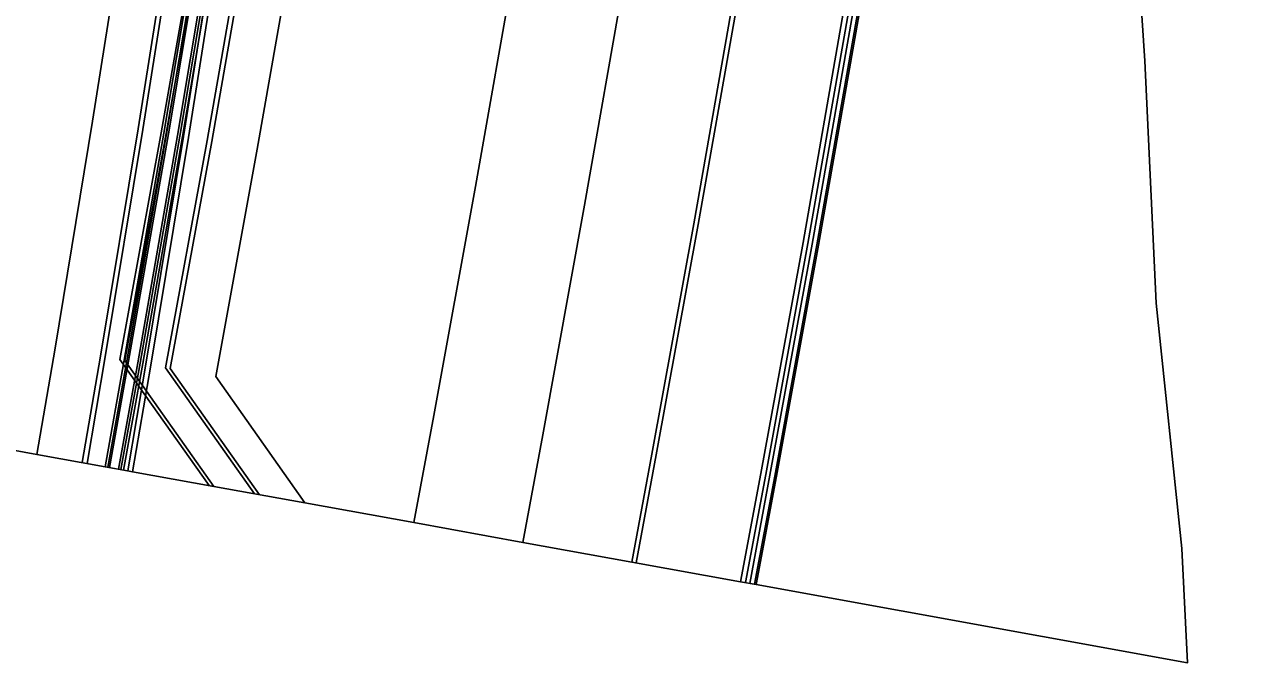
# Model space of a CAD drawing. Extents: x 1797478 to 1804836, y 246529 to 250952.
# Drawn here: x 1797578.2 to 1797709.7, y 246529.3 to 246598.5 of the extents above; entities that cross this region are included whole.
import ezdxf

# ---------------------------------------------------------------- set-up
doc = ezdxf.new("R2010")
doc.units = 0
for name, color, linetype in [('1', 7, 'Continuous'), ('60', 7, 'Continuous'), ('DRAINAGE', 7, 'Continuous'), ('EDPV-LINE', 7, 'Continuous'), ('LIMT-CSLINE', 7, 'Continuous'), ('SHDR-UPAV', 7, 'Continuous')]:
    doc.layers.add(name, color=color, linetype=linetype)

msp = doc.modelspace()

# ---------------------------------------------------------------- linework, layer by layer
for points in [[(1797620.38, 246544.5), (1797620.38, 246544.5), (1797622.56, 246556.13), (1797627.08, 246580.94), (1797631.43, 246605.78), (1797635.62, 246630.65), (1797639.65, 246655.55), (1797643.52, 246680.47), (1797647.22, 246705.43), (1797650.75, 246730.4), (1797654.13, 246755.4), (1797657.34, 246780.43), (1797660.38, 246805.47), (1797661.55, 246815.47), (1797661.55, 246815.48), (1797662.63, 246824.95), (1797663.26, 246830.54), (1797664.78, 246844.4), (1797665.93, 246855.58)], [(1797620.38, 246544.5), (1797620.38, 246544.5), (1797622.56, 246556.13), (1797627.08, 246580.94), (1797631.43, 246605.78), (1797635.62, 246630.65), (1797639.65, 246655.55), (1797643.52, 246680.47), (1797647.22, 246705.43), (1797650.75, 246730.4), (1797654.13, 246755.4), (1797657.34, 246780.43), (1797660.38, 246805.47), (1797661.55, 246815.47), (1797661.55, 246815.48), (1797662.63, 246824.95), (1797663.26, 246830.54), (1797664.78, 246844.4), (1797665.93, 246855.58)], [(1797620.38, 246544.5), (1797620.38, 246544.5), (1797622.56, 246556.13), (1797627.08, 246580.94), (1797631.43, 246605.78), (1797635.62, 246630.65), (1797639.65, 246655.55), (1797643.52, 246680.47), (1797647.22, 246705.43), (1797650.75, 246730.4), (1797654.13, 246755.4), (1797657.34, 246780.43), (1797660.38, 246805.47), (1797661.55, 246815.47), (1797661.55, 246815.48), (1797662.63, 246824.95), (1797663.26, 246830.54), (1797664.78, 246844.4), (1797665.93, 246855.58)], [(1797620.38, 246544.5), (1797620.38, 246544.5), (1797622.56, 246556.13), (1797627.08, 246580.94), (1797631.43, 246605.78), (1797635.62, 246630.65), (1797639.65, 246655.55), (1797643.52, 246680.47), (1797647.22, 246705.43), (1797650.75, 246730.4), (1797654.13, 246755.4), (1797657.34, 246780.43), (1797660.38, 246805.47), (1797661.55, 246815.47), (1797661.55, 246815.48), (1797662.63, 246824.95), (1797663.26, 246830.54), (1797664.78, 246844.4), (1797665.93, 246855.58)], [(1797632.19, 246542.36), (1797632.19, 246542.36), (1797634.37, 246554.02), (1797638.9, 246578.91), (1797643.27, 246603.83), (1797647.48, 246628.78), (1797651.52, 246653.76), (1797655.39, 246678.76), (1797659.11, 246703.79), (1797662.65, 246728.85), (1797666.04, 246753.93), (1797669.25, 246779.03), (1797672.31, 246804.15), (1797673.48, 246814.18), (1797673.48, 246814.19), (1797674.57, 246823.69), (1797675.19, 246829.3), (1797676.72, 246843.2), (1797677.87, 246854.4)], [(1797632.19, 246542.36), (1797632.19, 246542.36), (1797634.37, 246554.02), (1797638.9, 246578.91), (1797643.27, 246603.83), (1797647.48, 246628.78), (1797651.52, 246653.76), (1797655.39, 246678.76), (1797659.11, 246703.79), (1797662.65, 246728.85), (1797666.04, 246753.93), (1797669.25, 246779.03), (1797672.31, 246804.15), (1797673.48, 246814.18), (1797673.48, 246814.19), (1797674.57, 246823.69), (1797675.19, 246829.3), (1797676.72, 246843.2), (1797677.87, 246854.4)], [(1797644, 246540.22), (1797644, 246540.22), (1797646.19, 246551.92), (1797650.73, 246576.89), (1797655.11, 246601.88), (1797659.33, 246626.91), (1797663.38, 246651.97), (1797667.27, 246677.05), (1797670.99, 246702.16), (1797674.55, 246727.29), (1797677.95, 246752.45), (1797681.17, 246777.63), (1797684.23, 246802.83), (1797685.41, 246812.89), (1797685.41, 246812.9), (1797686.5, 246822.43), (1797687.13, 246828.05), (1797688.66, 246842), (1797689.82, 246853.22)], [(1797644, 246540.22), (1797644, 246540.22), (1797646.19, 246551.92), (1797650.73, 246576.89), (1797655.11, 246601.88), (1797659.33, 246626.91), (1797663.38, 246651.97), (1797667.27, 246677.05), (1797670.99, 246702.16), (1797674.55, 246727.29), (1797677.95, 246752.45), (1797681.17, 246777.63), (1797684.23, 246802.83), (1797685.41, 246812.89), (1797685.41, 246812.9), (1797686.5, 246822.43), (1797687.13, 246828.05), (1797688.66, 246842), (1797689.82, 246853.22)], [(1797644, 246540.22), (1797644, 246540.22), (1797646.19, 246551.92), (1797650.73, 246576.89), (1797655.11, 246601.88), (1797659.33, 246626.91), (1797663.38, 246651.97), (1797667.27, 246677.05), (1797670.99, 246702.16), (1797674.55, 246727.29), (1797677.95, 246752.45), (1797681.17, 246777.63), (1797684.23, 246802.83), (1797685.41, 246812.89), (1797685.41, 246812.9), (1797686.5, 246822.43), (1797687.13, 246828.05), (1797688.66, 246842), (1797689.82, 246853.22)], [(1797644, 246540.22), (1797644, 246540.22), (1797646.19, 246551.92), (1797650.73, 246576.89), (1797655.11, 246601.88), (1797659.33, 246626.91), (1797663.38, 246651.97), (1797667.27, 246677.05), (1797670.99, 246702.16), (1797674.55, 246727.29), (1797677.95, 246752.45), (1797681.17, 246777.63), (1797684.23, 246802.83), (1797685.41, 246812.89), (1797685.41, 246812.9), (1797686.5, 246822.43), (1797687.13, 246828.05), (1797688.66, 246842), (1797689.82, 246853.22)], [(1797644.47, 246540.13), (1797644.47, 246540.13), (1797646.66, 246551.84), (1797651.21, 246576.81), (1797655.59, 246601.81), (1797659.81, 246626.84), (1797663.86, 246651.89), (1797667.75, 246676.98), (1797671.48, 246702.09), (1797675.03, 246727.23), (1797678.43, 246752.39), (1797681.65, 246777.57), (1797684.72, 246802.78), (1797685.89, 246812.84), (1797685.89, 246812.84), (1797686.98, 246822.38), (1797687.61, 246828), (1797689.15, 246841.95), (1797690.3, 246853.17)], [(1797656.33, 246537.98), (1797656.33, 246537.99), (1797658.53, 246549.72), (1797663.09, 246574.77), (1797667.49, 246599.85), (1797671.72, 246624.96), (1797675.78, 246650.09), (1797679.68, 246675.26), (1797683.42, 246700.45), (1797686.98, 246725.66), (1797690.39, 246750.9), (1797693.62, 246776.16), (1797696.7, 246801.45), (1797697.87, 246811.54), (1797697.88, 246811.55), (1797698.97, 246821.11), (1797699.6, 246826.75), (1797701.13, 246840.75), (1797702.29, 246851.98)], [(1797656.79, 246537.9), (1797656.79, 246537.9), (1797658.98, 246549.64), (1797663.55, 246574.69), (1797667.94, 246599.77), (1797672.17, 246624.89), (1797676.24, 246650.02), (1797680.14, 246675.19), (1797683.87, 246700.38), (1797687.44, 246725.6), (1797690.85, 246750.85), (1797694.08, 246776.11), (1797697.16, 246801.4), (1797698.33, 246811.49), (1797698.33, 246811.5), (1797699.43, 246821.07), (1797700.06, 246826.71), (1797701.59, 246840.7), (1797702.75, 246851.94)], [(1797657.3, 246537.81), (1797657.3, 246537.81), (1797659.5, 246549.55), (1797664.06, 246574.61), (1797668.45, 246599.69), (1797672.69, 246624.8), (1797676.75, 246649.95), (1797680.65, 246675.12), (1797684.39, 246700.31), (1797687.96, 246725.54), (1797691.36, 246750.78), (1797694.6, 246776.05), (1797697.67, 246801.34), (1797698.85, 246811.44), (1797698.85, 246811.44), (1797699.95, 246821.01), (1797700.58, 246826.65), (1797702.11, 246840.65), (1797703.27, 246851.88)], [(1797579.54, 246551.9), (1797579.55, 246551.9), (1797581.51, 246563.43), (1797585.58, 246588.04), (1797589.49, 246612.68), (1797593.23, 246637.34), (1797596.81, 246662.02), (1797600.23, 246686.72), (1797603.49, 246711.44), (1797606.58, 246736.18), (1797609.51, 246760.94), (1797612.28, 246785.72), (1797614.89, 246810.51), (1797615.88, 246820.41), (1797615.88, 246820.42), (1797616.8, 246829.8), (1797617.33, 246835.32), (1797618.61, 246849.04)], [(1797579.54, 246551.9), (1797579.55, 246551.9), (1797581.51, 246563.43), (1797585.58, 246588.04), (1797589.49, 246612.68), (1797593.23, 246637.34), (1797596.81, 246662.02), (1797600.23, 246686.72), (1797603.49, 246711.44), (1797606.58, 246736.18), (1797609.51, 246760.94), (1797612.28, 246785.72), (1797614.89, 246810.51), (1797615.88, 246820.41), (1797615.88, 246820.42), (1797616.8, 246829.8), (1797617.33, 246835.32), (1797618.61, 246849.04)], [(1797579.54, 246551.9), (1797579.55, 246551.9), (1797581.51, 246563.43), (1797585.58, 246588.04), (1797589.49, 246612.68), (1797593.23, 246637.34), (1797596.81, 246662.02), (1797600.23, 246686.72), (1797603.49, 246711.44), (1797606.58, 246736.18), (1797609.51, 246760.94), (1797612.28, 246785.72), (1797614.89, 246810.51), (1797615.88, 246820.41), (1797615.88, 246820.42), (1797616.8, 246829.8), (1797617.33, 246835.32), (1797618.61, 246849.04)], [(1797579.54, 246551.9), (1797579.55, 246551.9), (1797581.51, 246563.43), (1797585.58, 246588.04), (1797589.49, 246612.68), (1797593.23, 246637.34), (1797596.81, 246662.02), (1797600.23, 246686.72), (1797603.49, 246711.44), (1797606.58, 246736.18), (1797609.51, 246760.94), (1797612.28, 246785.72), (1797614.89, 246810.51), (1797615.88, 246820.41), (1797615.88, 246820.42), (1797616.8, 246829.8), (1797617.33, 246835.32), (1797618.61, 246849.04)], [(1797584.46, 246551), (1797584.47, 246551.01), (1797586.43, 246562.56), (1797590.51, 246587.2), (1797594.42, 246611.87), (1797598.17, 246636.56), (1797601.76, 246661.27), (1797605.18, 246686), (1797608.44, 246710.76), (1797611.54, 246735.53), (1797614.48, 246760.33), (1797617.25, 246785.14), (1797619.85, 246809.96), (1797620.85, 246819.88), (1797620.85, 246819.88), (1797621.77, 246829.27), (1797622.3, 246834.81), (1797623.58, 246848.54)], [(1797584.98, 246550.91), (1797584.98, 246550.91), (1797586.95, 246562.47), (1797591.02, 246587.11), (1797594.93, 246611.78), (1797598.68, 246636.48), (1797602.27, 246661.19), (1797605.7, 246685.93), (1797608.96, 246710.69), (1797612.06, 246735.47), (1797614.99, 246760.26), (1797617.76, 246785.08), (1797620.37, 246809.91), (1797621.37, 246819.82), (1797621.37, 246819.82), (1797622.29, 246829.22), (1797622.82, 246834.75), (1797624.1, 246848.49)], [(1797586.93, 246550.56), (1797586.93, 246550.56), (1797589, 246562.1), (1797593.3, 246586.72), (1797597.43, 246611.37), (1797601.41, 246636.05), (1797605.22, 246660.75), (1797608.87, 246685.47), (1797612.36, 246710.22), (1797615.68, 246734.99), (1797618.84, 246759.78), (1797621.84, 246784.6), (1797624.68, 246809.43), (1797625.76, 246819.34), (1797625.76, 246819.35), (1797626.77, 246828.74), (1797627.35, 246834.28), (1797628.75, 246848.02)], [(1797587.22, 246550.51), (1797587.22, 246550.51), (1797589.29, 246562.05), (1797593.59, 246586.67), (1797597.73, 246611.32), (1797601.71, 246636), (1797605.52, 246660.7), (1797609.17, 246685.43), (1797612.66, 246710.18), (1797615.98, 246734.95), (1797619.14, 246759.75), (1797622.14, 246784.56), (1797624.97, 246809.4), (1797626.06, 246819.31), (1797626.06, 246819.32), (1797627.06, 246828.71), (1797627.65, 246834.25), (1797629.05, 246847.99)], [(1797587.42, 246550.47), (1797587.42, 246550.47), (1797589.49, 246562.01), (1797593.79, 246586.64), (1797597.93, 246611.29), (1797601.9, 246635.97), (1797605.72, 246660.67), (1797609.37, 246685.4), (1797612.85, 246710.15), (1797616.18, 246734.93), (1797619.34, 246759.72), (1797622.34, 246784.54), (1797625.17, 246809.37), (1797626.26, 246819.29), (1797626.26, 246819.29), (1797627.26, 246828.69), (1797627.84, 246834.23), (1797629.25, 246847.97)], [(1797588.4, 246550.29), (1797588.4, 246550.29), (1797590.47, 246561.84), (1797594.78, 246586.47), (1797598.91, 246611.13), (1797602.89, 246635.81), (1797606.7, 246660.52), (1797610.36, 246685.26), (1797613.84, 246710.02), (1797617.17, 246734.8), (1797620.33, 246759.6), (1797623.33, 246784.42), (1797626.17, 246809.26), (1797627.25, 246819.18), (1797627.25, 246819.19), (1797628.26, 246828.58), (1797628.84, 246834.12), (1797630.25, 246847.87)], [(1797598.2, 246548.52), (1797598.2, 246548.52), (1797588.55, 246562.18), (1797593.03, 246586.77), (1797597.35, 246611.38), (1797601.5, 246636.03), (1797605.5, 246660.7), (1797609.33, 246685.41), (1797613, 246710.13), (1797616.5, 246734.88), (1797619.85, 246759.66), (1797623.03, 246784.46), (1797626.05, 246809.28), (1797627.21, 246819.19), (1797627.21, 246819.19), (1797628.28, 246828.58), (1797628.9, 246834.12), (1797630.41, 246847.85)], [(1797588.64, 246550.25), (1797588.65, 246550.25), (1797590.74, 246561.79), (1797595.04, 246586.42), (1797599.18, 246611.08), (1797603.16, 246635.77), (1797606.97, 246660.48), (1797610.62, 246685.22), (1797614.11, 246709.98), (1797617.44, 246734.76), (1797620.6, 246759.57), (1797623.6, 246784.39), (1797626.44, 246809.23), (1797627.52, 246819.15), (1797627.52, 246819.16), (1797628.53, 246828.56), (1797629.1, 246834.1), (1797630.5, 246847.84)], [(1797588.94, 246550.19), (1797588.94, 246550.2), (1797591.04, 246561.74), (1797595.34, 246586.37), (1797599.48, 246611.03), (1797603.46, 246635.72), (1797607.27, 246660.44), (1797610.92, 246685.18), (1797614.41, 246709.94), (1797617.74, 246734.72), (1797620.9, 246759.53), (1797623.9, 246784.36), (1797626.74, 246809.2), (1797627.82, 246819.12), (1797627.82, 246819.13), (1797628.83, 246828.52), (1797629.4, 246834.07), (1797630.8, 246847.81)], [(1797589.92, 246550.02), (1797589.92, 246550.02), (1797591.89, 246561.59), (1797595.97, 246586.26), (1797599.89, 246610.97), (1797603.64, 246635.69), (1797607.24, 246660.44), (1797610.67, 246685.21), (1797613.93, 246710), (1797617.04, 246734.82), (1797619.97, 246759.64), (1797622.75, 246784.49), (1797625.36, 246809.35), (1797626.36, 246819.28), (1797626.36, 246819.28), (1797627.28, 246828.69), (1797627.81, 246834.23), (1797629.09, 246847.99)], [(1797603.14, 246547.62), (1797603.14, 246547.62), (1797593.49, 246561.3), (1797597.98, 246585.92), (1797602.3, 246610.57), (1797606.46, 246635.25), (1797610.46, 246659.96), (1797614.3, 246684.69), (1797617.97, 246709.45), (1797621.48, 246734.23), (1797624.83, 246759.04), (1797628.02, 246783.87), (1797631.04, 246808.72), (1797632.2, 246818.65), (1797632.2, 246818.65), (1797633.27, 246828.05), (1797633.9, 246833.6), (1797635.41, 246847.35)], [(1797603.65, 246547.53), (1797603.65, 246547.53), (1797594, 246561.21), (1797598.49, 246585.83), (1797602.81, 246610.49), (1797606.98, 246635.17), (1797610.98, 246659.88), (1797614.81, 246684.61), (1797618.49, 246709.38), (1797622, 246734.17), (1797625.35, 246758.98), (1797628.53, 246783.81), (1797631.56, 246808.67), (1797632.72, 246818.59), (1797632.72, 246818.6), (1797633.79, 246828), (1797634.41, 246833.54), (1797635.92, 246847.3)], [(1797608.57, 246546.64), (1797608.57, 246546.64), (1797598.93, 246560.33), (1797603.42, 246584.99), (1797607.75, 246609.67), (1797611.92, 246634.39), (1797615.92, 246659.13), (1797619.76, 246683.9), (1797623.44, 246708.7), (1797626.96, 246733.52), (1797630.31, 246758.36), (1797633.5, 246783.23), (1797636.52, 246808.12), (1797637.69, 246818.05), (1797637.69, 246818.06), (1797638.76, 246827.47), (1797639.39, 246833.03), (1797640.9, 246846.8)], [(1797608.57, 246546.64), (1797608.57, 246546.64), (1797598.93, 246560.33), (1797603.42, 246584.99), (1797607.75, 246609.67), (1797611.92, 246634.39), (1797615.92, 246659.13), (1797619.76, 246683.9), (1797623.44, 246708.7), (1797626.96, 246733.52), (1797630.31, 246758.36), (1797633.5, 246783.23), (1797636.52, 246808.12), (1797637.69, 246818.05), (1797637.69, 246818.06), (1797638.76, 246827.47), (1797639.39, 246833.03), (1797640.9, 246846.8)], [(1797608.57, 246546.64), (1797608.57, 246546.64), (1797598.93, 246560.33), (1797603.42, 246584.99), (1797607.75, 246609.67), (1797611.92, 246634.39), (1797615.92, 246659.13), (1797619.76, 246683.9), (1797623.44, 246708.7), (1797626.96, 246733.52), (1797630.31, 246758.36), (1797633.5, 246783.23), (1797636.52, 246808.12), (1797637.69, 246818.05), (1797637.69, 246818.06), (1797638.76, 246827.47), (1797639.39, 246833.03), (1797640.9, 246846.8)], [(1797608.57, 246546.64), (1797608.57, 246546.64), (1797598.93, 246560.33), (1797603.42, 246584.99), (1797607.75, 246609.67), (1797611.92, 246634.39), (1797615.92, 246659.13), (1797619.76, 246683.9), (1797623.44, 246708.7), (1797626.96, 246733.52), (1797630.31, 246758.36), (1797633.5, 246783.23), (1797636.52, 246808.12), (1797637.69, 246818.05), (1797637.69, 246818.06), (1797638.76, 246827.47), (1797639.39, 246833.03), (1797640.9, 246846.8)], [(1797608.57, 246546.64), (1797608.57, 246546.64), (1797598.93, 246560.33), (1797603.42, 246584.99), (1797607.75, 246609.67), (1797611.92, 246634.39), (1797615.92, 246659.13), (1797619.76, 246683.9), (1797623.44, 246708.7), (1797626.96, 246733.52), (1797630.31, 246758.36), (1797633.5, 246783.23), (1797636.52, 246808.12), (1797637.69, 246818.05), (1797637.69, 246818.06), (1797638.76, 246827.47), (1797639.39, 246833.03), (1797640.9, 246846.8)]]:
    msp.add_lwpolyline(points)
at = {"layer": '1'}
msp.add_lwpolyline([(1797620.38, 246544.5), (1797620.38, 246544.5), (1797622.56, 246556.13), (1797627.08, 246580.94), (1797631.43, 246605.78), (1797635.62, 246630.65), (1797639.65, 246655.55), (1797643.52, 246680.47), (1797647.22, 246705.43), (1797650.75, 246730.4), (1797654.13, 246755.4), (1797657.34, 246780.43), (1797660.38, 246805.47), (1797661.55, 246815.47), (1797661.55, 246815.48), (1797662.63, 246824.95), (1797663.26, 246830.54), (1797664.78, 246844.4), (1797665.93, 246855.58)], dxfattribs=at)
at = {"layer": '60'}
msp.add_lwpolyline([(1797704.22, 246529.31), (1797704.22, 246529.31), (1797703.59, 246541.7), (1797700.83, 246568.31), (1797699.6, 246594.57), (1797697.88, 246620.83), (1797696.82, 246646.92)], dxfattribs=at)
at = {"layer": 'DRAINAGE'}
for points in [[(1797586.93, 246550.56), (1797586.93, 246550.56), (1797589, 246562.1), (1797593.3, 246586.72), (1797597.43, 246611.37), (1797601.41, 246636.05), (1797605.22, 246660.75), (1797608.87, 246685.47), (1797612.36, 246710.22), (1797615.68, 246734.99), (1797618.84, 246759.78), (1797621.84, 246784.6), (1797624.68, 246809.43), (1797625.76, 246819.34), (1797625.76, 246819.35), (1797626.77, 246828.74), (1797627.35, 246834.28), (1797628.75, 246848.02)], [(1797588.94, 246550.19), (1797588.94, 246550.2), (1797591.04, 246561.74), (1797595.34, 246586.37), (1797599.48, 246611.03), (1797603.46, 246635.72), (1797607.27, 246660.44), (1797610.92, 246685.18), (1797614.41, 246709.94), (1797617.74, 246734.72), (1797620.9, 246759.53), (1797623.9, 246784.36), (1797626.74, 246809.2), (1797627.82, 246819.12), (1797627.82, 246819.13), (1797628.83, 246828.52), (1797629.4, 246834.07), (1797630.8, 246847.81)]]:
    msp.add_lwpolyline(points, dxfattribs=at)
at = {"layer": 'EDPV-LINE'}
for points in [[(1797644, 246540.22), (1797644, 246540.22), (1797646.19, 246551.92), (1797650.73, 246576.89), (1797655.11, 246601.88), (1797659.33, 246626.91), (1797663.38, 246651.97), (1797667.27, 246677.05), (1797670.99, 246702.16), (1797674.55, 246727.29), (1797677.95, 246752.45), (1797681.17, 246777.63), (1797684.23, 246802.83), (1797685.41, 246812.89), (1797685.41, 246812.9), (1797686.5, 246822.43), (1797687.13, 246828.05), (1797688.66, 246842), (1797689.82, 246853.22)], [(1797644, 246540.22), (1797644, 246540.22), (1797646.19, 246551.92), (1797650.73, 246576.89), (1797655.11, 246601.88), (1797659.33, 246626.91), (1797663.38, 246651.97), (1797667.27, 246677.05), (1797670.99, 246702.16), (1797674.55, 246727.29), (1797677.95, 246752.45), (1797681.17, 246777.63), (1797684.23, 246802.83), (1797685.41, 246812.89), (1797685.41, 246812.9), (1797686.5, 246822.43), (1797687.13, 246828.05), (1797688.66, 246842), (1797689.82, 246853.22)], [(1797579.54, 246551.9), (1797579.55, 246551.9), (1797581.51, 246563.43), (1797585.58, 246588.04), (1797589.49, 246612.68), (1797593.23, 246637.34), (1797596.81, 246662.02), (1797600.23, 246686.72), (1797603.49, 246711.44), (1797606.58, 246736.18), (1797609.51, 246760.94), (1797612.28, 246785.72), (1797614.89, 246810.51), (1797615.88, 246820.41), (1797615.88, 246820.42), (1797616.8, 246829.8), (1797617.33, 246835.32), (1797618.61, 246849.04)], [(1797579.54, 246551.9), (1797579.55, 246551.9), (1797581.51, 246563.43), (1797585.58, 246588.04), (1797589.49, 246612.68), (1797593.23, 246637.34), (1797596.81, 246662.02), (1797600.23, 246686.72), (1797603.49, 246711.44), (1797606.58, 246736.18), (1797609.51, 246760.94), (1797612.28, 246785.72), (1797614.89, 246810.51), (1797615.88, 246820.41), (1797615.88, 246820.42), (1797616.8, 246829.8), (1797617.33, 246835.32), (1797618.61, 246849.04)], [(1797586.93, 246550.56), (1797586.93, 246550.56), (1797589, 246562.1), (1797593.3, 246586.72), (1797597.43, 246611.37), (1797601.41, 246636.05), (1797605.22, 246660.75), (1797608.87, 246685.47), (1797612.36, 246710.22), (1797615.68, 246734.99), (1797618.84, 246759.78), (1797621.84, 246784.6), (1797624.68, 246809.43), (1797625.76, 246819.34), (1797625.76, 246819.35), (1797626.77, 246828.74), (1797627.35, 246834.28), (1797628.75, 246848.02)], [(1797588.94, 246550.19), (1797588.94, 246550.2), (1797591.04, 246561.74), (1797595.34, 246586.37), (1797599.48, 246611.03), (1797603.46, 246635.72), (1797607.27, 246660.44), (1797610.92, 246685.18), (1797614.41, 246709.94), (1797617.74, 246734.72), (1797620.9, 246759.53), (1797623.9, 246784.36), (1797626.74, 246809.2), (1797627.82, 246819.12), (1797627.82, 246819.13), (1797628.83, 246828.52), (1797629.4, 246834.07), (1797630.8, 246847.81)], [(1797608.57, 246546.64), (1797608.57, 246546.64), (1797598.93, 246560.33), (1797603.42, 246584.99), (1797607.75, 246609.67), (1797611.92, 246634.39), (1797615.92, 246659.13), (1797619.76, 246683.9), (1797623.44, 246708.7), (1797626.96, 246733.52), (1797630.31, 246758.36), (1797633.5, 246783.23), (1797636.52, 246808.12), (1797637.69, 246818.05), (1797637.69, 246818.06), (1797638.76, 246827.47), (1797639.39, 246833.03), (1797640.9, 246846.8)]]:
    msp.add_lwpolyline(points, dxfattribs=at)
at = {"layer": 'LIMT-CSLINE'}
msp.add_lwpolyline([(1797709.66, 246670.93), (1797696.82, 246646.92), (1797697.88, 246620.83), (1797699.6, 246594.57), (1797700.83, 246568.31), (1797703.59, 246541.7), (1797704.22, 246529.31), (1797704.22, 246529.31), (1797657.48, 246537.78), (1797655.8, 246538.08), (1797644, 246540.22), (1797632.19, 246542.36), (1797620.38, 246544.5), (1797608.57, 246546.64), (1797598.73, 246548.42), (1797589.92, 246550.02), (1797589.38, 246550.11), (1797586.93, 246550.56), (1797579.54, 246551.9), (1797567.74, 246554.04)], dxfattribs=at)
at = {"layer": 'SHDR-UPAV'}
for points in [[(1797655.8, 246538.08), (1797655.8, 246538.08), (1797658, 246549.82), (1797662.56, 246574.86), (1797666.95, 246599.94), (1797671.18, 246625.04), (1797675.25, 246650.17), (1797679.15, 246675.33), (1797682.88, 246700.52), (1797686.45, 246725.73), (1797689.85, 246750.97), (1797693.09, 246776.23), (1797696.16, 246801.51), (1797697.34, 246811.6), (1797697.34, 246811.61), (1797698.43, 246821.17), (1797699.07, 246826.81), (1797700.6, 246840.8), (1797701.76, 246852.03)], [(1797655.8, 246538.08), (1797655.8, 246538.08), (1797658, 246549.82), (1797662.56, 246574.86), (1797666.95, 246599.94), (1797671.18, 246625.04), (1797675.25, 246650.17), (1797679.15, 246675.33), (1797682.88, 246700.52), (1797686.45, 246725.73), (1797689.85, 246750.97), (1797693.09, 246776.23), (1797696.16, 246801.51), (1797697.34, 246811.6), (1797697.34, 246811.61), (1797698.43, 246821.17), (1797699.07, 246826.81), (1797700.6, 246840.8), (1797701.76, 246852.03)], [(1797657.48, 246537.78), (1797657.48, 246537.78), (1797659.67, 246549.52), (1797664.24, 246574.58), (1797668.63, 246599.66), (1797672.86, 246624.78), (1797676.93, 246649.92), (1797680.83, 246675.09), (1797684.57, 246700.29), (1797688.14, 246725.51), (1797691.54, 246750.76), (1797694.78, 246776.03), (1797697.85, 246801.32), (1797699.03, 246811.42), (1797699.03, 246811.42), (1797700.12, 246820.99), (1797700.76, 246826.63), (1797702.29, 246840.63), (1797703.45, 246851.87)], [(1797598.73, 246548.42), (1797598.73, 246548.42), (1797589.08, 246562.09), (1797593.56, 246586.68), (1797597.88, 246611.3), (1797602.04, 246635.95), (1797606.03, 246660.62), (1797609.86, 246685.33), (1797613.53, 246710.06), (1797617.04, 246734.81), (1797620.39, 246759.59), (1797623.57, 246784.4), (1797626.59, 246809.22), (1797627.74, 246819.13), (1797627.75, 246819.13), (1797628.82, 246828.53), (1797629.44, 246834.06), (1797630.95, 246847.8)], [(1797598.73, 246548.42), (1797598.73, 246548.42), (1797589.08, 246562.09), (1797593.56, 246586.68), (1797597.88, 246611.3), (1797602.04, 246635.95), (1797606.03, 246660.62), (1797609.86, 246685.33), (1797613.53, 246710.06), (1797617.04, 246734.81), (1797620.39, 246759.59), (1797623.57, 246784.4), (1797626.59, 246809.22), (1797627.74, 246819.13), (1797627.75, 246819.13), (1797628.82, 246828.53), (1797629.44, 246834.06), (1797630.95, 246847.8)], [(1797589.38, 246550.11), (1797589.39, 246550.12), (1797591.36, 246561.68), (1797595.44, 246586.36), (1797599.35, 246611.05), (1797603.11, 246635.78), (1797606.7, 246660.52), (1797610.13, 246685.29), (1797613.4, 246710.08), (1797616.5, 246734.89), (1797619.44, 246759.71), (1797622.21, 246784.55), (1797624.82, 246809.41), (1797625.82, 246819.34), (1797625.82, 246819.34), (1797626.74, 246828.74), (1797627.27, 246834.29), (1797628.56, 246848.04)], [(1797589.38, 246550.11), (1797589.39, 246550.12), (1797591.36, 246561.68), (1797595.44, 246586.36), (1797599.35, 246611.05), (1797603.11, 246635.78), (1797606.7, 246660.52), (1797610.13, 246685.29), (1797613.4, 246710.08), (1797616.5, 246734.89), (1797619.44, 246759.71), (1797622.21, 246784.55), (1797624.82, 246809.41), (1797625.82, 246819.34), (1797625.82, 246819.34), (1797626.74, 246828.74), (1797627.27, 246834.29), (1797628.56, 246848.04)]]:
    msp.add_lwpolyline(points, dxfattribs=at)

doc.saveas('drawing.dxf')
